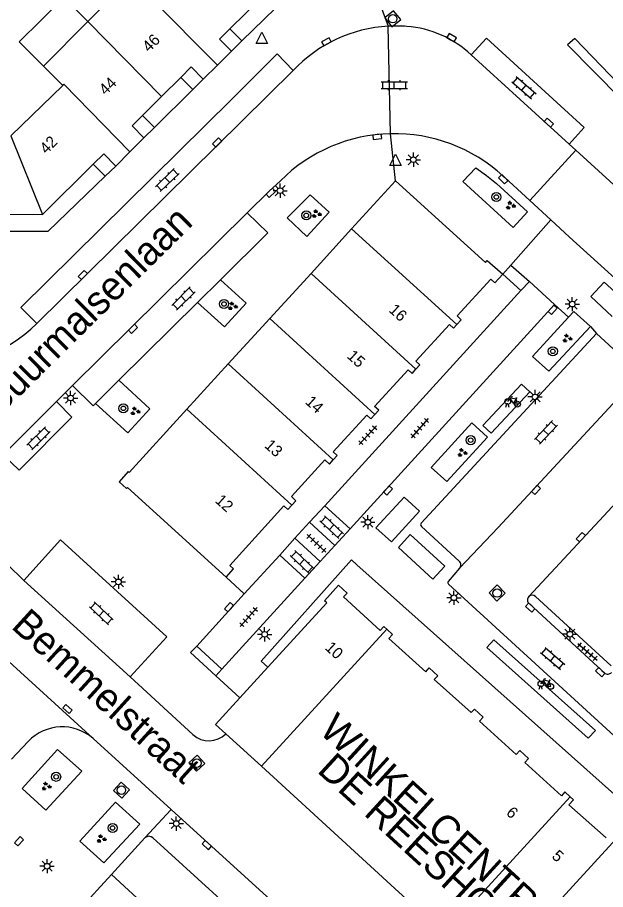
# Model space of a CAD drawing. Extents: x 128000 to 131008, y 398996 to 402500.
# Drawn here: x 129400.2 to 129452, y 399249.9 to 399326.6 of the extents above; entities that cross this region are included whole.
import ezdxf

# ---------------------------------------------------------------- set-up
doc = ezdxf.new("R2010")
doc.units = 0
for name, color, linetype in [('gg-anno-huisnummerreeks BGT', 7, 'Continuous'), ('gg-anno-openbare ruimte label', 7, 'Continuous'), ('gg-bbg-bijgebouw', 7, 'Continuous'), ('gg-bbg-gedigitaliseerde bebouwing', 7, 'Continuous'), ('gg-bbg-hoofdgebouw', 7, 'Continuous'), ('gg-bbg-luifel en loopbrug', 7, 'Continuous'), ('gg-bbg-tussenscheiding', 7, 'Continuous'), ('gg-knt-verharding', 7, 'Continuous'), ('gg-knt-verharding nz', 7, 'Continuous'), ('gt-anno-overige text', 7, 'Continuous'), ('gt-grn-weggrens', 7, 'Continuous'), ('gt-symb-boom', 7, 'Continuous'), ('gt-symb-fietsenrek', 7, 'Continuous'), ('gt-symb-groenvak', 7, 'Continuous'), ('gt-symb-klinker verharding', 7, 'Continuous'), ('gt-symb-kolk', 7, 'Continuous'), ('gt-symb-kolk center center', 7, 'Continuous'), ('gt-symb-lichtmast', 7, 'Continuous'), ('gt-symb-rioolschacht', 7, 'Continuous'), ('gt-symb-tegel verharding', 7, 'Continuous'), ('gt-symb-waterafsluiter', 7, 'Continuous')]:
    doc.layers.add(name, color=color, linetype=linetype)

# ---------------------------------------------------------------- blocks, each defined once
blk = doc.blocks.new('gt0-KL1')
at = {"layer": 'gt-symb-klinker verharding'}
for p, q in [((-1.15, 0.3), (1.15, 0.3)), ((-1, -0.3), (-1, 0.3)), ((-0.5, 0.3), (-0.5, 0.45)), ((0, -0.3), (0, 0.3)), ((0.5, 0.3), (0.5, 0.45)), ((1, -0.3), (1, 0.3)), ((-1.15, -0.3), (1.15, -0.3)), ((-0.5, -0.45), (-0.5, -0.3)), ((0.5, -0.45), (0.5, -0.3))]:
    blk.add_line(p, q, dxfattribs=at)
blk = doc.blocks.new('gt0-KOLK')
at = {"layer": 'gt-symb-kolk'}
blk.add_lwpolyline([(0, 0), (0.375, 0), (0.375, 0.4), (-0.375, 0.4), (-0.375, 0), (0, 0)], dxfattribs=at)
blk = doc.blocks.new('gt0-RS')
at = {"layer": 'gt-symb-rioolschacht'}
blk.add_lwpolyline([(-0.5, -0.5), (0.5, -0.5), (0.5, 0.5), (-0.5, 0.5)], close=True, dxfattribs=at)
blk.add_circle((0, 0), 0.375, dxfattribs=at)
blk = doc.blocks.new('gt0-WAFSL')
at = {"layer": 'gt-symb-waterafsluiter'}
for p, q in [((-0.5, -0.333), (0, 0.667)), ((0, 0.667), (0.5, -0.333)), ((0.5, -0.333), (-0.5, -0.333))]:
    blk.add_line(p, q, dxfattribs=at)
blk = doc.blocks.new('gt0-LMAST')
at = {"layer": 'gt-symb-lichtmast'}
for p, q in [((-0.182, 0.173), (-0.447, 0.438)), ((-0.005, 0.246), (-0.005, 0.621)), ((0.172, 0.173), (0.437, 0.438)), ((-0.255, -0.004), (-0.63, -0.004)), ((-0.182, -0.181), (-0.447, -0.446)), ((-0.005, -0.254), (-0.005, -0.629)), ((0.437, -0.446), (0.172, -0.181)), ((0.245, -0.004), (0.62, -0.004))]:
    blk.add_line(p, q, dxfattribs=at)
blk.add_circle((-0.005, -0.004), 0.25, dxfattribs=at)
blk = doc.blocks.new('gt0-GRVAK')
at = {"layer": 'gt-symb-groenvak'}
for p, q in [((-0.11, 0.189), (-0.228, 0.24)), ((-0.182, 0.153), (0.088, 0.153)), ((-0.091, 0.211), (-0.156, 0.322)), ((-0.047, 0.214), (-0.047, 0.393)), ((-0.004, 0.211), (0.061, 0.322)), ((0.015, 0.189), (0.133, 0.24)), ((0.262, -0.052), (0.197, 0.059)), ((0.305, -0.049), (0.305, 0.13)), ((0.349, -0.052), (0.414, 0.059)), ((-0.245, -0.228), (-0.363, -0.177)), ((-0.318, -0.264), (-0.047, -0.264)), ((-0.226, -0.206), (-0.291, -0.095)), ((-0.183, -0.203), (-0.183, -0.024)), ((-0.139, -0.206), (-0.074, -0.095)), ((-0.12, -0.228), (-0.002, -0.177)), ((0.243, -0.074), (0.125, -0.023)), ((0.17, -0.11), (0.441, -0.11)), ((0.368, -0.074), (0.486, -0.023))]:
    blk.add_line(p, q, dxfattribs=at)
blk = doc.blocks.new('gt0-BOOM')
at = {"layer": 'gt-symb-boom'}
for radius in [0.4, 0.2]:
    blk.add_circle((0, 0), radius, dxfattribs=at)
blk = doc.blocks.new('gt0-TEG1')
at = {"layer": 'gt-symb-tegel verharding'}
for p, q in [((-1.125, 0), (1.125, 0)), ((-0.9, -0.25), (-0.9, 0.25)), ((-0.45, -0.25), (-0.45, 0.25)), ((0, -0.25), (0, 0.25)), ((0.45, -0.25), (0.45, 0.25)), ((0.9, -0.25), (0.9, 0.25))]:
    blk.add_line(p, q, dxfattribs=at)
blk = doc.blocks.new('gt0-FREK')
at = {"layer": 'gt-symb-fietsenrek'}
for p, q in [((0.259, 0.762), (0.294, 0.823)), ((0.294, 0.823), (0.767, 0.714)), ((0.757, 0.841), (0.866, 0.816)), ((0.767, 0.714), (0.84, 0.822)), ((0.54, 0.335), (0.259, 0.762)), ((0.767, 0.714), (0.54, 0.335)), ((0.895, 0.252), (0.767, 0.714))]:
    blk.add_line(p, q, dxfattribs=at)
for points in [[(0.294, 0.823), (0.36, 0.937), (0.452, 0.935)], [(-0.124, 0), (-0.047, 0.312), (0.053, 0.312), (0.12, 0)], [(0.036, 0.476), (0.228, 0.708), (0.259, 0.762)], [(0.54, 0.335), (0.555, 0.305), (0.895, 0.252)]]:
    blk.add_lwpolyline(points, dxfattribs=at)
for centre in [(0.036, 0.476), (0.895, 0.252)]:
    blk.add_circle(centre, 0.252, dxfattribs=at)
blk = doc.blocks.new('gt0-KOLKCC')
at = {"layer": 'gt-symb-kolk center center'}
blk.add_lwpolyline([(-0.375, 0.2), (0.375, 0.2), (0.375, -0.2), (-0.375, -0.2)], close=True, dxfattribs=at)

msp = doc.modelspace()

# ---------------------------------------------------------------- linework, layer by layer
at = {"layer": 'gg-bbg-bijgebouw'}
msp.add_line((129429.611, 399307.982), (129433.48, 399312.22), dxfattribs=at)
for points in [[(129433.48, 399312.22), (129441.39, 399305.03), (129441.54, 399305.2), (129442.921, 399304.011)], [(129442.921, 399304.011), (129442.209, 399303.228), (129441.854, 399303.551), (129438.904, 399300.338), (129439.257, 399300.001), (129438.861, 399299.569)]]:
    msp.add_lwpolyline(points, dxfattribs=at)
at = {"layer": 'gg-bbg-gedigitaliseerde bebouwing'}
for p, q in [((129410.34, 399330.14), (129406.42, 399326.23)), ((129406.42, 399326.23), (129402.5, 399322.32)), ((129402.5, 399322.32), (129404.2, 399320.62)), ((129404.2, 399320.62), (129399.65, 399316.19))]:
    msp.add_line(p, q, dxfattribs=at)
at = {"layer": 'gg-bbg-hoofdgebouw'}
for p, q in [((129418.907, 399325.601), (129423.38, 399330)), ((129417.81, 399322.4), (129419.04, 399323.62)), ((129416.57, 399321.17), (129417.81, 399322.4)), ((129412.901, 399319.646), (129414.588, 399321.323)), ((129411.222, 399317.977), (129412.901, 399319.646)), ((129410.118, 399314.763), (129411.35, 399315.99)), ((129408.87, 399313.52), (129410.118, 399314.763)), ((129402.42, 399309.25), (129406.886, 399313.675)), ((129396.21, 399309.316), (129402.42, 399309.25)), ((129426.044, 399304.076), (129429.611, 399307.982)), ((129422.413, 399300.099), (129426.044, 399304.076)), ((129418.768, 399296.107), (129422.413, 399300.099)), ((129415.121, 399292.114), (129418.768, 399296.107)), ((129410.051, 399286.56), (129415.121, 399292.114)), ((129418.569, 399277.338), (129409.899, 399285.233)), ((129419.778, 399266.727), (129422.249, 399269.428)), ((129421.674, 399260.701), (129418.54, 399263.567))]:
    msp.add_line(p, q, dxfattribs=at)
for points in [[(129419.04, 399323.62), (129417.98, 399324.69), (129418.907, 399325.601)], [(129414.588, 399321.323), (129415.51, 399322.24), (129416.57, 399321.17)], [(129411.35, 399315.99), (129410.3, 399317.06), (129411.222, 399317.977)], [(129406.886, 399313.675), (129407.81, 399314.59), (129408.87, 399313.52)], [(129438.861, 399299.569), (129438.565, 399299.246), (129438.211, 399299.57), (129435.261, 399296.354), (129435.612, 399296.033), (129435.275, 399295.649)], [(129431.653, 399291.663), (129431.995, 399292.039), (129431.642, 399292.355), (129434.576, 399295.581), (129434.937, 399295.264), (129435.275, 399295.649)], [(129428.004, 399287.675), (129428.347, 399288.051), (129428.006, 399288.377), (129430.956, 399291.609), (129431.311, 399291.286), (129431.653, 399291.663)], [(129424.358, 399283.681), (129424.7, 399284.057), (129424.326, 399284.435), (129427.268, 399287.657), (129427.66, 399287.299), (129428.004, 399287.675)], [(129410.051, 399286.56), (129409.97, 399286.633), (129409.169, 399285.741), (129409.82, 399285.146), (129409.899, 399285.233)], [(129418.569, 399277.338), (129419.239, 399278.075), (129418.901, 399278.383), (129423.66, 399283.627), (129424.015, 399283.304), (129424.358, 399283.681)], [(129427.24, 399275.27), (129428.473, 399276.653), (129429.215, 399275.935), (129428.895, 399275.604), (129432.121, 399272.653), (129432.453, 399273.016), (129432.709, 399272.765)], [(129422.249, 399269.428), (129427.43, 399275.09), (129427.24, 399275.27)], [(129432.709, 399272.765), (129433.197, 399272.289), (129432.876, 399271.96), (129436.137, 399269.008), (129436.44, 399269.375), (129437.188, 399268.668), (129436.872, 399268.334), (129440.138, 399265.429), (129440.421, 399265.731), (129441.172, 399265.023), (129440.856, 399264.688), (129444.101, 399261.743), (129444.402, 399262.089), (129445.163, 399261.383), (129444.85, 399261.046), (129448.074, 399258.114)], [(129419.778, 399266.727), (129417.64, 399264.39), (129418.54, 399263.567)], [(129421.674, 399260.701), (129433.772, 399249.635), (129437.805, 399245.947)], [(129448.848, 399258.021), (129448.375, 399258.453), (129448.074, 399258.114)], [(129452.002, 399254.405), (129448.73, 399257.317), (129449.129, 399257.765), (129448.848, 399258.021)]]:
    msp.add_lwpolyline(points, dxfattribs=at)
at = {"layer": 'gg-bbg-luifel en loopbrug'}
for p, q in [((129418.907, 399325.601), (129419.964, 399324.526)), ((129419.04, 399323.62), (129419.964, 399324.526)), ((129414.588, 399321.323), (129415.643, 399320.25)), ((129415.643, 399320.25), (129416.57, 399321.17)), ((129411.222, 399317.977), (129412.274, 399316.907)), ((129411.35, 399315.99), (129412.274, 399316.907)), ((129406.886, 399313.675), (129407.929, 399312.615)), ((129407.929, 399312.615), (129408.87, 399313.52)), ((129442.921, 399304.011), (129444.513, 399302.56)), ((129427.247, 399283.633), (129444.513, 399302.56)), ((129425.904, 399282.176), (129427.247, 399283.633)), ((129424.615, 399280.779), (129425.904, 399282.176)), ((129423.292, 399279.28), (129424.615, 399280.779)), ((129423.292, 399279.28), (129420.176, 399275.873)), ((129420.176, 399275.873), (129418.569, 399277.338))]:
    msp.add_line(p, q, dxfattribs=at)
for points in [[(129402.5, 399322.32), (129400.381, 399324.444), (129404.301, 399328.354), (129406.42, 399326.23)], [(129422.249, 399269.428), (129421.668, 399269.946), (129429.61, 399278.855), (129430.07, 399278.444), (129454.351, 399256.797), (129454.551, 399257.021), (129458.653, 399253.364), (129462.31, 399257.466), (129462.534, 399257.266), (129476.675, 399273.128), (129479.002, 399271.054)]]:
    msp.add_lwpolyline(points, dxfattribs=at)
at = {"layer": 'gg-bbg-tussenscheiding'}
for p, q in [((129406.42, 399326.23), (129412.901, 399319.646)), ((129399.65, 399316.19), (129402.42, 399309.25)), ((129438.861, 399299.569), (129429.611, 399307.982)), ((129435.275, 399295.649), (129426.044, 399304.076)), ((129431.653, 399291.663), (129422.413, 399300.099)), ((129428.004, 399287.675), (129418.768, 399296.107)), ((129424.358, 399283.681), (129415.121, 399292.114)), ((129421.674, 399260.701), (129432.709, 399272.765)), ((129437.805, 399245.947), (129448.848, 399258.021)), ((129441.837, 399242.258), (129452.876, 399254.327))]:
    msp.add_line(p, q, dxfattribs=at)
for points in [[(129412.05, 399328.42), (129411.94, 399328.32), (129417.81, 399322.4)], [(129404.2, 399320.62), (129404.29, 399320.71), (129410.118, 399314.763)]]:
    msp.add_lwpolyline(points, dxfattribs=at)
at = {"layer": 'gg-knt-verharding'}
for p, q in [((129419.964, 399324.526), (129424.81, 399329.28)), ((129412.274, 399316.907), (129415.643, 399320.25)), ((129445.283, 399310.489), (129449.349, 399314.903)), ((129448.738, 399315.453), (129449.349, 399314.903)), ((129445.283, 399310.489), (129447.144, 399308.774)), ((129416.057, 399301.519), (129418.08, 399303.513)), ((129444.513, 399302.56), (129445.248, 399303.365)), ((129447.458, 399301.331), (129445.248, 399303.365)), ((129416.057, 399301.519), (129409.132, 399294.665)), ((129447.458, 399301.331), (129429.475, 399281.602)), ((129451.168, 399298.773), (129435.732, 399282.1)), ((129451.168, 399298.773), (129455.013, 399295.221)), ((129405.063, 399294.212), (129403.664, 399292.797)), ((129407.09, 399292.632), (129409.132, 399294.665)), ((129427.247, 399283.633), (129429.475, 399281.602)), ((129425.904, 399282.176), (129428.134, 399280.122)), ((129435.752, 399281.816), (129439.075, 399278.753)), ((129429.475, 399281.602), (129428.134, 399280.122)), ((129424.615, 399280.779), (129426.858, 399278.715)), ((129428.134, 399280.122), (129426.858, 399278.715)), ((129425.497, 399277.251), (129423.292, 399279.28)), ((129400.77, 399277.058), (129399.352, 399278.447)), ((129426.858, 399278.715), (129425.497, 399277.251)), ((129439.117, 399278.139), (129438.118, 399276.977)), ((129418.188, 399269.247), (129425.497, 399277.251)), ((129438.136, 399276.729), (129454.143, 399262.063)), ((129420.176, 399275.873), (129415.986, 399271.277)), ((129452.435, 399269.537), (129445.794, 399275.646)), ((129415.986, 399271.277), (129418.188, 399269.247)), ((129418.188, 399269.247), (129417.668, 399268.654)), ((129410.13, 399268.566), (129415.659, 399263.491)), ((129399.702, 399261.337), (129401.17, 399262.886)), ((129406.875, 399263.152), (129413.736, 399256.905)), ((129413.736, 399256.905), (129422.788, 399248.663)), ((129408.493, 399251.185), (129411.44, 399254.4)), ((129404.423, 399246.745), (129408.493, 399251.185))]:
    msp.add_line(p, q, dxfattribs=at)
for points in [[(129440.123, 399323.296), (129441.493, 399324.766), (129450.084, 399316.919), (129448.738, 399315.453)], [(129455.645, 399317.066), (129461.233, 399322.487), (129459.719, 399324.054), (129454.631, 399319.144), (129449.235, 399324.745), (129448.607, 399324.176), (129455.645, 399317.066)], [(129401.923, 399299.652), (129400.523, 399301.071), (129419.072, 399319.404), (129423.061, 399323.382), (129424.472, 399321.922)], [(129449.349, 399314.903), (129456.316, 399308.558), (129459.968, 399305.195), (129463.514, 399301.976)], [(129440.539, 399313.354), (129441.479, 399312.691), (129442.37, 399311.969), (129445.088, 399309.476), (129443.834, 399308.118), (129439.408, 399312.164), (129440.539, 399313.354)], [(129396.194, 399307.798), (129402.91, 399307.79), (129407.929, 399312.615)], [(129442.92, 399312.661), (129443.08, 399312.498), (129445.283, 399310.489)], [(129423.351, 399312.229), (129422.372, 399311.306), (129420.418, 399309.403)], [(129425.669, 399307.311), (129423.945, 399308.954), (129425.966, 399310.972), (129427.631, 399309.457), (129425.669, 399307.311)], [(129420.418, 399309.403), (129422.253, 399307.649), (129418.08, 399303.513)], [(129454.308, 399302.254), (129448.781, 399307.266), (129447.144, 399308.774)], [(129418.08, 399303.513), (129420.339, 399301.459), (129418.426, 399299.359), (129416.057, 399301.519)], [(129453.72, 399301.587), (129451.834, 399303.299), (129450.652, 399302.035), (129452.547, 399300.273)], [(129450.618, 399299.392), (129449.173, 399300.732), (129448.693, 399300.21)], [(129448.693, 399300.21), (129445.534, 399296.772), (129446.974, 399295.464), (129450.618, 399299.392)], [(129407.09, 399292.632), (129406.873, 399292.415), (129405.063, 399294.212)], [(129409.132, 399294.665), (129411.859, 399292.16), (129409.934, 399290.048), (129407.09, 399292.632)], [(129403.664, 399292.797), (129405.015, 399291.417), (129400.364, 399286.759), (129398.959, 399288.113)], [(129440.199, 399290.928), (129441.573, 399289.665), (129437.988, 399285.768), (129436.611, 399286.996), (129440.199, 399290.928)], [(129434.227, 399284.389), (129431.759, 399281.697), (129433.112, 399280.46), (129435.6, 399283.143), (129434.227, 399284.389)], [(129436.767, 399277.172), (129437.805, 399278.321), (129434.774, 399281.108), (129433.736, 399279.959), (129436.767, 399277.172)], [(129410.13, 399268.566), (129413.356, 399272.092), (129404.01, 399280.634), (129400.77, 399277.058)], [(129445.223, 399275.02), (129451.625, 399269.128), (129451.862, 399268.927)], [(129417.668, 399268.654), (129415.446, 399270.702), (129415.986, 399271.277)], [(129402.73, 399256.851), (129400.622, 399258.742), (129403.753, 399262.172), (129405.875, 399260.273), (129402.73, 399256.851)], [(129407.815, 399252.199), (129405.708, 399254.101), (129408.849, 399257.54), (129410.982, 399255.615), (129407.815, 399252.199)], [(129412.139, 399254.4), (129420.06, 399247.205), (129416.788, 399243.592)]]:
    msp.add_lwpolyline(points, dxfattribs=at)
for centre, radius, start, end in [((129433.514, 399313.445), 12.394, 93.11783, 136.84772), ((129433.508, 399313.332), 12.507, 85.59931, 93.06338), ((129433.818, 399316.702), 9.124, 46.28509, 85.91408), ((129433.361, 399302.198), 14.172, 91.26341, 134.94111), ((129433.362, 399302.198), 14.171, 47.58785, 91.26572), ((129392.677, 399309.148), 13.254, 266.65574, 314.23434), ((129435.873, 399281.967), 0.194, 136.71713, 231.3394), ((129438.795, 399278.425), 0.431, 318.38741, 49.43891), ((129438.264, 399276.863), 0.185, 141.91015, 226.39242), ((129445.505, 399275.334), 0.425, 47.20577, 136.06739), ((129445.506, 399275.336), 0.424, 136.33207, 228.18152), ((129452.152, 399269.235), 0.423, 226.63368, 318.63984), ((129404.161, 399260.057), 4.117, 48.75233, 136.58673), ((129417.061, 399265.003), 2.062, 227.17307, 315.84913), ((129411.789, 399254.037), 0.504, 46.05833, 133.94167)]:
    msp.add_arc(centre, radius, start, end, dxfattribs=at)
at = {"layer": 'gg-knt-verharding nz'}
for p, q in [((129440.123, 399323.296), (129448.738, 399315.453)), ((129424.472, 399321.922), (129401.923, 399299.652)), ((129420.418, 399309.403), (129405.063, 399294.212)), ((129442.496, 399281.723), (129455.013, 399295.221)), ((129398.959, 399288.113), (129403.664, 399292.797)), ((129439.117, 399278.139), (129442.496, 399281.723)), ((129410.13, 399268.566), (129400.77, 399277.058)), ((129416.788, 399243.592), (129408.493, 399251.185))]:
    msp.add_line(p, q, dxfattribs=at)
for points in [[(129441.9, 399290.016), (129441.168, 399290.698), (129444.547, 399294.325), (129445.279, 399293.644), (129441.9, 399290.016)], [(129459.558, 399291.086), (129456.807, 399288.142), (129445.199, 399275.629)], [(129451.059, 399263.842), (129450.421, 399263.165), (129441.495, 399271.145), (129442.132, 399271.823), (129451.059, 399263.842)]]:
    msp.add_lwpolyline(points, dxfattribs=at)
at = {"layer": 'gt-grn-weggrens'}
for p, q in [((129431.484, 399329.404), (129432.84, 399325.821)), ((129433.049, 399316.366), (129432.84, 399325.821)), ((129433.48, 399312.22), (129433.049, 399316.366)), ((129447.144, 399308.774), (129443.615, 399304.794)), ((129442.921, 399304.011), (129443.615, 399304.794)), ((129443.615, 399304.794), (129445.248, 399303.365)), ((129447.458, 399301.331), (129448.693, 399300.21)), ((129450.618, 399299.392), (129451.168, 399298.773)), ((129397.555, 399271.652), (129406.875, 399263.152)), ((129419.778, 399266.727), (129417.668, 399268.654)), ((129411.44, 399254.4), (129413.736, 399256.905))]:
    msp.add_line(p, q, dxfattribs=at)

# ---------------------------------------------------------------- block references
at = {"layer": 'gt-symb-boom'}
for p in [(129442.346, 399310.793), (129425.625, 399309.175), (129418.395, 399301.385), (129447.316, 399297.217), (129409.541, 399292.197), (129440.082, 399289.4), (129403.623, 399259.778), (129408.587, 399255.276)]:
    msp.add_blockref('gt0-BOOM', p, dxfattribs=at)
at = {"layer": 'gt-symb-fietsenrek'}
for p in [(129443.311, 399292.315), (129446.233, 399267.477)]:
    msp.add_blockref('gt0-FREK', p, dxfattribs=at)
at = {"layer": 'gt-symb-groenvak'}
for p in [(129443.579, 399310.053), (129426.516, 399309.307), (129419.139, 399301.186), (129448.571, 399298.354), (129410.571, 399291.947), (129439.332, 399288.296), (129402.747, 399258.939), (129407.59, 399254.319)]:
    msp.add_blockref('gt0-GRVAK', p, dxfattribs=at)
at = {"layer": 'gt-symb-klinker verharding'}
msp.add_blockref('gt0-KL1', (129433.371, 399320.633), dxfattribs=at)
for p, rotation in [((129444.771, 399320.409), -40.7007448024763), ((129413.402, 399312.288), -135.81035302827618), ((129414.818, 399301.856), 44.756879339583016), ((129446.708, 399290.084), 46.45841765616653), ((129402.077, 399289.562), 44.75687933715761), ((129427.857, 399281.739), -43.25692965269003), ((129425.249, 399278.684), -43.25692965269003), ((129407.608, 399274.169), -43.29864539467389), ((129447.304, 399270.19), -40.6199395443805)]:
    msp.add_blockref('gt0-KL1', p, dxfattribs=dict(at, rotation=rotation))
at = {"layer": 'gt-symb-kolk'}
for p, rotation in [((129427.494, 399324.279), 29.076863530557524), ((129438.32, 399324.637), -29.538782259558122), ((129446.832, 399317.183), -42.323816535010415), ((129431.849, 399316.289), -173.85600423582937), ((129417.927, 399315.447), 44.67584063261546), ((129443.08, 399312.498), 134.35170201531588), ((129422.372, 399311.306), -136.70135460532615), ((129406.114, 399303.789), 44.75687933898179), ((129447.158, 399301.001), -132.2852483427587), ((129410.246, 399299.331), -135.28343970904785), ((129432.671, 399285.118), -132.3661698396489), ((129445.679, 399285.154), -132.8519084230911), ((129449.919, 399280.724), 47.14809157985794), ((129418.985, 399274.571), 47.55289814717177), ((129445.461, 399274.812), 138.9326436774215), ((129451.625, 399269.128), 137.31004222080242), ((129404.489, 399265.599), -42.44710185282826), ((129417.012, 399253.914), 137.63383016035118)]:
    msp.add_blockref('gt0-KOLK', p, dxfattribs=dict(at, rotation=rotation))
at = {"layer": 'gt-symb-kolk center center', "rotation": 46.13442163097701}
msp.add_blockref('gt0-KOLKCC', (129400.356, 399254.105), dxfattribs=at)
at = {"layer": 'gt-symb-lichtmast'}
for p in [(129435.049, 399314.08), (129423.335, 399311.356), (129449.03, 399301.371), (129404.898, 399293.111), (129445.759, 399293.205), (129431.047, 399282.182), (129409.106, 399276.932), (129438.619, 399275.534), (129421.971, 399272.318), (129448.821, 399272.329), (129414.198, 399255.667), (129402.833, 399251.915)]:
    msp.add_blockref('gt0-LMAST', p, dxfattribs=at)
at = {"layer": 'gt-symb-rioolschacht'}
for p, rotation in [((129433.227, 399326.483), 39.64417495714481), ((129442.413, 399275.949), 134.0276048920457), ((129416.003, 399260.979), 42.60899614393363), ((129409.362, 399258.6), -42.812963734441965)]:
    msp.add_blockref('gt0-RS', p, dxfattribs=dict(at, rotation=rotation))
at = {"layer": 'gt-symb-tegel verharding'}
for p, rotation in [((129435.606, 399290.456), -131.75724702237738), ((129431.037, 399289.844), -132.77092864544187), ((129426.516, 399280.323), -43.25692965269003), ((129420.555, 399273.841), -131.75724702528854), ((129450.359, 399270.786), -40.86240641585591)]:
    msp.add_blockref('gt0-TEG1', p, dxfattribs=dict(at, rotation=rotation))
at = {"layer": 'gt-symb-waterafsluiter'}
for p in [(129421.705, 399324.627), (129433.477, 399313.899)]:
    msp.add_blockref('gt0-WAFSL', p, dxfattribs=at)

# ---------------------------------------------------------------- texts
at = {"layer": 'gg-anno-huisnummerreeks BGT'}
for s, rotation, p in [('46', 44.8, (129411.792, 399323.478)), ('44', 44.8, (129407.98, 399319.688)), ('42', 44.8, (129402.766, 399314.518)), ('16', 317.5, (129432.823, 399300.763)), ('15', 317.7, (129429.142, 399296.706)), ('14', 317.6, (129425.469, 399292.684)), ('13', 317.6, (129421.878, 399288.839)), ('12', 317.8, (129417.54, 399283.992)), ('10', 317.6, (129427.204, 399271.052)), ('6', 317.7, (129443.139, 399256.52)), ('5', 318.3, (129447.157, 399252.694))]:
    msp.add_text(s, height=1, rotation=rotation, dxfattribs=at).set_placement(p)
at = {"layer": 'gg-anno-openbare ruimte label'}
for s, rotation, p in [('Buurmalsenlaan', 44.7, (129398.607, 399291.438)), ('Bemmelstraat', 317.7, (129399.575, 399272.923))]:
    msp.add_text(s, height=2.5, rotation=rotation, dxfattribs=at).set_placement(p)
at = {"layer": 'gt-anno-overige text'}
for s, rotation, p in [('WINKELCENTRUM', 317.5952, (129426.656, 399263.709)), ('DE REESHOF', 317.5529, (129426.491, 399260.242))]:
    msp.add_text(s, height=2.5, rotation=rotation, dxfattribs=at).set_placement(p)

doc.saveas('drawing.dxf')
